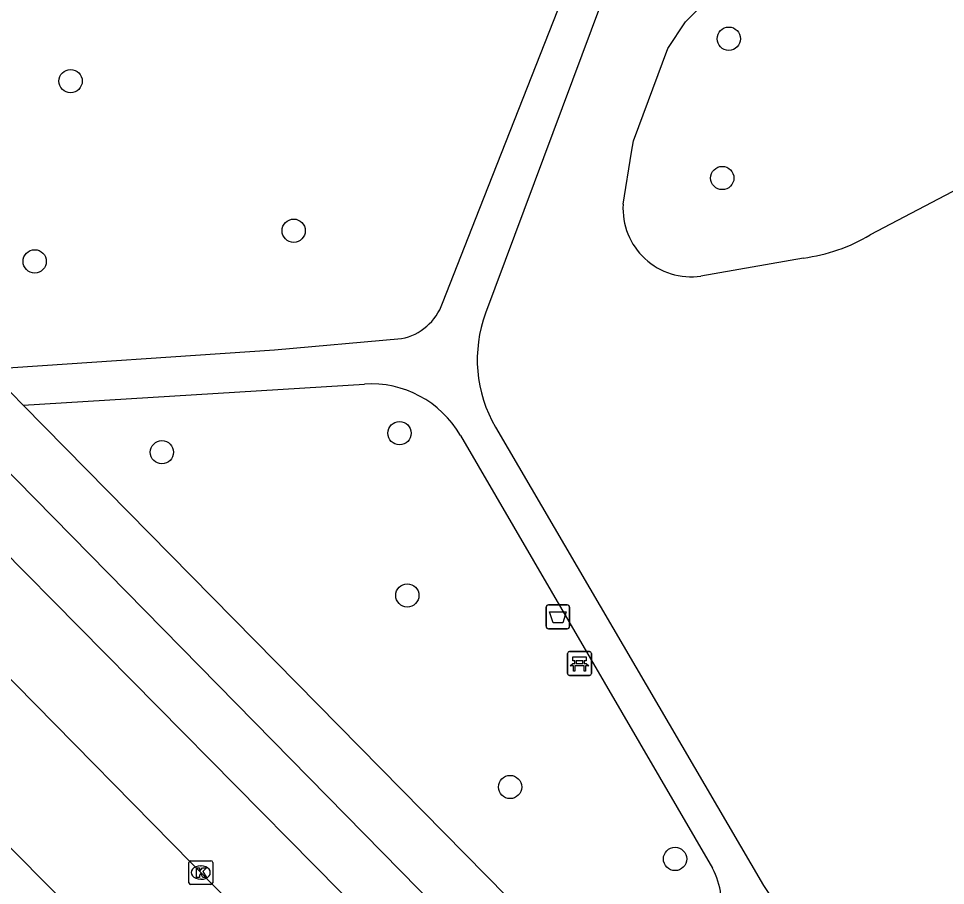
# Model space of a CAD drawing. Extents: x 158474 to 159560, y 388525 to 389605.
# Drawn here: x 159155.68 to 159194.66, y 389132.09 to 389168.54 of the extents above; entities that cross this region are included whole.
import ezdxf

# ---------------------------------------------------------------- set-up
doc = ezdxf.new("R2010")
doc.units = 0
for name, color, linetype in [('IMGEO_Afvalbak', 7, 'Continuous'), ('IMGEO_Bank', 7, 'Continuous'), ('IMGEO_Boom', 7, 'Continuous'), ('IMGEO_Groenvoorziening', 7, 'Continuous'), ('IMGEO_Kolk', 7, 'Continuous'), ('IMGEO_Rijbaan_lokaal_gesloten', 7, 'Continuous'), ('IMGEO_Voetpad_halfverhard', 7, 'Continuous'), ('IMGEO_Voetpad_open', 7, 'Continuous')]:
    doc.layers.add(name, color=color, linetype=linetype)

msp = doc.modelspace()

# ---------------------------------------------------------------- linework, layer by layer
at = {"layer": 'IMGEO_Afvalbak'}
for p, q in [((159177.964, 389143.889), (159178.754, 389143.889)), ((159178.754, 389143.889), (159177.964, 389143.889)), ((159177.864, 389142.989), (159177.864, 389143.789)), ((159177.864, 389143.789), (159177.864, 389142.989)), ((159178.854, 389143.789), (159178.854, 389142.989)), ((159178.854, 389142.989), (159178.854, 389143.789)), ((159178.754, 389142.889), (159177.964, 389142.889)), ((159177.964, 389142.889), (159178.754, 389142.889))]:
    msp.add_line(p, q, dxfattribs=at)
msp.add_lwpolyline([(159178.007, 389143.603), (159178.711, 389143.603), (159178.562, 389143.133), (159178.156, 389143.133), (159178.007, 389143.603)], dxfattribs=at)
for centre, start, end in [((159177.964, 389143.789), 90, 180), ((159177.964, 389143.789), 90, 180), ((159178.754, 389143.789), 0, 90), ((159178.754, 389143.789), 360, 90), ((159177.964, 389142.989), 180, 270), ((159177.964, 389142.989), 180, 270), ((159178.754, 389142.989), 270, 0), ((159178.754, 389142.989), 270, 0)]:
    msp.add_arc(centre, 0.1, start, end, dxfattribs=at)
at = {"layer": 'IMGEO_Bank'}
for p, q in [((159178.768, 389141), (159178.768, 389141.841)), ((159178.768, 389141.841), (159178.768, 389141)), ((159178.843, 389141.925), (159179.684, 389141.925)), ((159179.684, 389141.925), (159178.843, 389141.925)), ((159179.768, 389141.85), (159179.768, 389141.009)), ((159179.768, 389141.009), (159179.768, 389141.85)), ((159179.077, 389141.431), (159179.077, 389141.537)), ((159179.121, 389141.537), (159179.121, 389141.431)), ((159179.409, 389141.543), (159179.127, 389141.543)), ((159179.415, 389141.431), (159179.415, 389141.537)), ((159179.459, 389141.537), (159179.459, 389141.431)), ((159179.465, 389141.323), (159179.072, 389141.323)), ((159179.127, 389141.425), (159179.409, 389141.425)), ((159179.693, 389140.925), (159178.852, 389140.925)), ((159178.852, 389140.925), (159179.693, 389140.925))]:
    msp.add_line(p, q, dxfattribs=at)
for points in [[(159179.071, 389141.543), (159178.985, 389141.543), (159178.985, 389141.704), (159179.548, 389141.704), (159179.548, 389141.543), (159179.465, 389141.543)], [(159179.015, 389141.323), (159178.873, 389141.323), (159178.985, 389141.425), (159179.071, 389141.425)], [(159179.065, 389141.316), (159179.065, 389141.109), (159179.022, 389141.109), (159179.022, 389141.316)], [(159179.465, 389141.425), (159179.548, 389141.425), (159179.66, 389141.323), (159179.521, 389141.323)], [(159179.515, 389141.316), (159179.515, 389141.109), (159179.471, 389141.109), (159179.471, 389141.316)]]:
    msp.add_lwpolyline(points, dxfattribs=at)
for centre, radius, start, end in [((159178.846, 389141.847), 0.0779, 92.4484, 184.2845), ((159178.846, 389141.847), 0.0779, 92.4484, 184.2845), ((159179.69, 389141.847), 0.0779, 2.4484, 94.2845), ((159179.69, 389141.847), 0.0779, 2.4484, 94.2845), ((159179.07, 389141.536), 0.00671, 2.8957, 87.1043), ((159179.127, 389141.536), 0.00671, 92.8957, 177.1043), ((159179.409, 389141.536), 0.00671, 2.8957, 87.1043), ((159179.466, 389141.536), 0.00671, 92.8957, 177.1043), ((159179.015, 389141.316), 0.00671, 2.8957, 87.1043), ((159179.072, 389141.316), 0.00671, 92.8957, 177.1043), ((159179.07, 389141.432), 0.00671, 272.8957, 357.1043), ((159179.127, 389141.432), 0.00671, 182.8957, 267.1043), ((159179.409, 389141.432), 0.00671, 272.8957, 357.1043), ((159179.466, 389141.432), 0.00671, 182.8957, 267.1043), ((159179.464, 389141.316), 0.00671, 2.8957, 87.1043), ((159179.521, 389141.316), 0.00671, 92.8957, 177.1043), ((159178.846, 389141.003), 0.0779, 182.4484, 274.2845), ((159178.846, 389141.003), 0.0779, 182.4484, 274.2845), ((159179.69, 389141.003), 0.0779, 272.4484, 4.2845), ((159179.69, 389141.003), 0.0779, 272.4484, 4.2845)]:
    msp.add_arc(centre, radius, start, end, dxfattribs=at)
at = {"layer": 'IMGEO_Boom'}
for centre in [(159185.547, 389167.693), (159157.87, 389165.91), (159185.272, 389161.836), (159167.25, 389159.621), (159156.36, 389158.332), (159171.7, 389151.109), (159161.71, 389150.307), (159172.028, 389144.289), (159176.349, 389136.234), (159183.286, 389133.209)]:
    msp.add_circle(centre, 0.489, dxfattribs=at)
at = {"layer": 'IMGEO_Groenvoorziening'}
for points in [[(159181.103, 389160.733), (159181.455, 389162.918), (159181.54, 389163.397), (159182.988, 389167.286), (159183.727, 389168.396), (159184.801, 389169.475), (159186.077, 389170.307), (159186.773, 389170.618), (159208.337, 389177.919)], [(159208.373, 389168.298), (159191.487, 389159.445)], [(159188.686, 389158.472), (159184.376, 389157.715)]]:
    msp.add_lwpolyline(points, dxfattribs=at)
for centre, radius, start, end in [((159183.967, 389160.556), 2.87, 176.4543, 278.1881), ((159187.726, 389165.754), 7.345, 277.5108, 300.8011)]:
    msp.add_arc(centre, radius, start, end, dxfattribs=at)
at = {"layer": 'IMGEO_Kolk'}
for p, q in [((159162.843, 389132.21), (159162.843, 389133.062)), ((159162.918, 389133.136), (159163.77, 389133.136)), ((159163.331, 389132.916), (159163.356, 389132.916)), ((159163.844, 389133.062), (159163.844, 389132.21)), ((159163.77, 389132.136), (159162.918, 389132.136)), ((159163.354, 389132.356), (159163.329, 389132.356))]:
    msp.add_line(p, q, dxfattribs=at)
for points in [[(159162.843, 389132.21), (159162.843, 389133.062)], [(159162.918, 389133.136), (159163.77, 389133.136)], [(159163.844, 389133.062), (159163.844, 389132.21)], [(159163.164, 389132.836), (159163.287, 389132.836), (159163.287, 389132.685), (159163.417, 389132.836), (159163.581, 389132.836), (159163.435, 389132.685), (159163.588, 389132.436), (159163.436, 389132.436), (159163.351, 389132.6), (159163.287, 389132.533), (159163.287, 389132.436), (159163.164, 389132.436), (159163.164, 389132.836)], [(159163.77, 389132.136), (159162.918, 389132.136)]]:
    msp.add_lwpolyline(points, dxfattribs=at)
for centre, start, end in [((159162.92, 389133.06), 91.552, 178.448), ((159162.92, 389133.06), 91.552, 178.448), ((159163.768, 389133.06), 1.552, 88.448), ((159163.768, 389133.06), 1.552, 88.448), ((159162.92, 389132.212), 181.552, 268.448), ((159162.92, 389132.212), 181.552, 268.448), ((159163.768, 389132.212), 271.552, 358.448), ((159163.768, 389132.212), 271.552, 358.448)]:
    msp.add_arc(centre, 0.0765, start, end, dxfattribs=at)
for centre, major_axis, ratio, start_param, end_param in [((159163.33, 389132.636), (-0.387, 0.002), 0.722429, 4.712389, 7.853982), ((159163.355, 389132.636), (-0.39, 0.002), 0.717154, 1.570796, 4.712389)]:
    msp.add_ellipse(centre, major_axis=major_axis, ratio=ratio, start_param=start_param, end_param=end_param, dxfattribs=at)
at = {"layer": 'IMGEO_Rijbaan_lokaal_gesloten'}
for points in [[(159147.841, 389156.971), (159154.825, 389149.919), (159175.579, 389128.795), (159195.309, 389108.673)], [(159193.637, 389107.056), (159177.987, 389122.943), (159145.042, 389156.293)], [(159144.226, 389151.978), (159145.867, 389150.327), (159150.027, 389146.168), (159155.566, 389140.54), (159162.954, 389133.033), (159172.136, 389123.74), (159176.308, 389119.517), (159176.995, 389118.821), (159187.175, 389108.509), (159189.944, 389105.704)], [(159145.784, 389143.339), (159152.079, 389136.97), (159162.681, 389126.245), (159168.494, 389120.346), (159172.761, 389116.016), (159183.606, 389105.012), (159185.272, 389103.322)]]:
    msp.add_lwpolyline(points, dxfattribs=at)
at = {"layer": 'IMGEO_Voetpad_halfverhard'}
for points in [[(159173.51, 389156.569), (159175.083, 389160.57), (159179.27, 389171.218)], [(159180.582, 389170.282), (159175.322, 389156.156)], [(159154.393, 389153.799), (159166.447, 389154.614), (159171.786, 389155.087)], [(159155.882, 389152.286), (159170.221, 389153.175)], [(159175.737, 389151.36), (159187.006, 389132.095)], [(159174.261, 389151.017), (159184.855, 389132.818)]]:
    msp.add_lwpolyline(points, dxfattribs=at)
for centre, radius, start, end in [((159171.333, 389157.358), 2.316, 281.2855, 340.0811), ((159180.589, 389154.196), 5.62, 159.5858, 210.3052), ((159170.492, 389148.822), 4.362, 30.2189, 93.5625), ((159182.435, 389131.432), 2.788, 341.5279, 29.7983), ((159191.567, 389134.76), 5.282, 210.2988, 262.8241)]:
    msp.add_arc(centre, radius, start, end, dxfattribs=at)
at = {"layer": 'IMGEO_Voetpad_open'}
for points in [[(159155.882, 389152.286), (159154.393, 389153.799)], [(159181.518, 389126.237), (159155.882, 389152.286)]]:
    msp.add_lwpolyline(points, dxfattribs=at)

doc.saveas('drawing.dxf')
